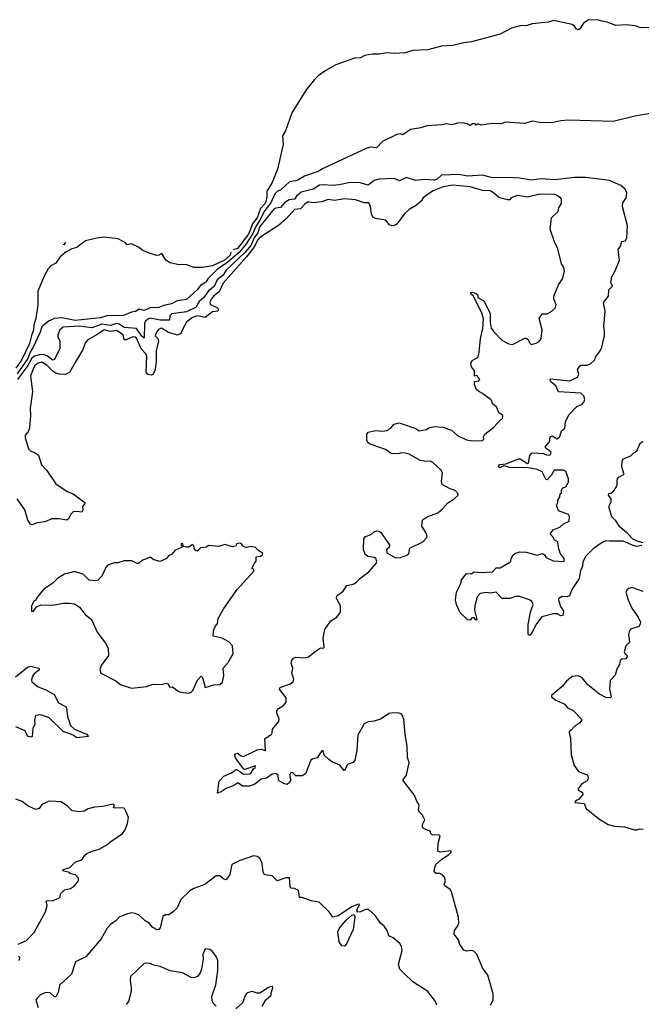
# Model space of a CAD drawing. Extents: x 1966327 to 2147849, y 395140 to 552178.
# Tile 262 of 316: x 2049606 to 2054601, y 541812 to 549728. Entities that reach past the tile are written whole.
import ezdxf

# ---------------------------------------------------------------- set-up
doc = ezdxf.new("R2010")
doc.units = 0

msp = doc.modelspace()

# ---------------------------------------------------------------- linework, layer by layer
at = {"layer": '0CON20XD'}
for points in [[(2054695, 549665.4), (2054595, 549662.2), (2054555, 549679.3), (2054475, 549685.9), (2054395, 549681.2), (2054327.8, 549707.8), (2054285, 549714.9), (2054245, 549728), (2054174.9, 549725.1), (2054135, 549701.1), (2054107, 549655), (2054095, 549647.7), (2054081.1, 549651.1), (2054065, 549677.1), (2054045, 549690.3), (2053895, 549721.6), (2053851.3, 549708.7), (2053723.5, 549693.5), (2053675, 549679), (2053635, 549680), (2053559.1, 549660.9), (2053467.4, 549612.6), (2053235, 549549.7), (2053175, 549542.1), (2053085, 549519.6), (2052995, 549515.1), (2052885, 549486.2), (2052765, 549479.5), (2052705, 549461.9), (2052615, 549456.9), (2052555, 549461), (2052495, 549451.7), (2052438.2, 549451.8), (2052379.5, 549440.5), (2052345, 549420.5), (2052295, 549417.8), (2052145, 549366.3), (2052065, 549320), (2052005, 549275.6), (2051973.4, 549246.6), (2051908.6, 549165), (2051791.4, 548978.6), (2051741.9, 548835), (2051716.7, 548793.3), (2051721.7, 548725), (2051677.3, 548525), (2051635, 548418.5), (2051591.6, 548348.4), (2051593, 548305), (2051584.3, 548265), (2051575, 548246.7), (2051539.9, 548210.1), (2051515, 548135.6), (2051478.4, 548091.6), (2051443.1, 548005), (2051355, 547887.9), (2051320.4, 547878.8)], [(2054795, 548994.6), (2054548.5, 548951.5), (2054375, 548910), (2054015, 548920), (2053955, 548916), (2053882.3, 548897.7), (2053785, 548901.2), (2053725, 548911.2), (2053665, 548892.5), (2053506.1, 548903.9), (2053475, 548890), (2053405, 548892.5), (2053315, 548880), (2053295, 548887.5), (2053282.5, 548887.5), (2053275, 548880), (2053265, 548890), (2053245, 548890), (2053225, 548877.5), (2053201.7, 548891.7), (2053165, 548898.8), (2053125, 548896.7), (2053075, 548884), (2053035, 548891.2), (2052997.7, 548882.3), (2052876.1, 548873.9), (2052829.3, 548859.3), (2052745, 548846.2), (2052685, 548803.3), (2052665, 548810), (2052635, 548803.8), (2052520.3, 548749.7), (2052471.7, 548698.3), (2052425, 548704.3), (2052395, 548694.4), (2052045, 548531.6), (2052005, 548507.2), (2051895, 548471.2), (2051835, 548434.6), (2051775, 548425.7), (2051705, 548359.6), (2051675, 548347.7), (2051655, 548328.2), (2051623.8, 548255), (2051574.8, 548195.2), (2051536.6, 548115), (2051502.8, 548065), (2051479.9, 548010.1), (2051426.5, 547925), (2051369.2, 547855), (2051268.6, 547771.4), (2051198.3, 547725), (2051117.9, 547645), (2051101.4, 547618.6), (2051059.7, 547590.3), (2051032.1, 547555), (2050945, 547479.5), (2050872, 547468), (2050825, 547443.8), (2050765, 547431), (2050724.5, 547414.5), (2050655, 547412), (2050605, 547390), (2050565, 547400.8), (2050537, 547383), (2050503.6, 547376.4), (2050440.4, 547349.6), (2050305, 547347.5), (2050255, 547331.6), (2050050.3, 547310.3), (2049945, 547331.2), (2049885, 547326.9), (2049843, 547307), (2049792.3, 547267.7), (2049782.4, 547257.6), (2049769, 547215), (2049714.6, 547095.4), (2049689.4, 547055), (2049670.5, 547005), (2049585, 546881)], [(2053724.6, 546245.4), (2053815, 546241.2), (2053845, 546227.5), (2053869.3, 546230.7), (2053877.5, 546245), (2053872.5, 546255), (2053834.2, 546284.2), (2053828.8, 546295), (2053862.9, 546335), (2053868, 546375), (2053885, 546382), (2053925, 546357.5), (2053945, 546376), (2053958.8, 546421.2), (2053987.2, 546442.8), (2053992.5, 546495), (2054019.3, 546550.7), (2054082.7, 546617.3), (2054122.5, 546635), (2054138.3, 546651.7), (2054146.7, 546675), (2054140, 546705), (2054115, 546725.6), (2053935.8, 546735), (2053913.2, 546785), (2053877.8, 546815), (2053866.7, 546835), (2053875, 546841.2), (2054025, 546823.8), (2054089.2, 546855), (2054097.5, 546875), (2054089.4, 546915), (2054100.5, 546939.5), (2054115, 546949.2), (2054165, 546950.8), (2054196.1, 546963.9), (2054226.1, 546993.9), (2054233.3, 547015), (2054270, 547065), (2054283.8, 547095), (2054306, 547185), (2054303.8, 547225), (2054298.8, 547265), (2054310, 547385), (2054295.8, 547455), (2054336.9, 547505), (2054338.8, 547555), (2054370, 547585), (2054356.4, 547616.4), (2054365, 547660), (2054391.4, 547708.6), (2054425.8, 547795), (2054415, 547880), (2054435, 547910), (2054442.5, 547945), (2054475, 547951.2), (2054483.6, 547973.6), (2054489.5, 548069.5), (2054450, 548225), (2054453.2, 548256.8), (2054480, 548295), (2054483.3, 548335), (2054470, 548365), (2054436.7, 548395), (2054344.3, 548434.3), (2054155, 548459.8), (2054065, 548458.5), (2053905, 548441.8), (2053795, 548448.5), (2053715, 548438.4), (2053625, 548453), (2053515, 548460), (2053405, 548455.6), (2053325, 548477.7), (2053205, 548471.3), (2053135, 548482.7), (2052995, 548477), (2052961.2, 548445), (2052935, 548436.9), (2052855, 548443), (2052785, 548435.8), (2052715, 548458.5), (2052657.6, 548432.4), (2052615, 548450.7), (2052494.8, 548445.2), (2052455.5, 548434.5), (2052405, 548398.5), (2052342.4, 548417.6), (2052259.8, 548420.2), (2052175, 548400), (2052115.8, 548394.2), (2052045, 548401), (2052015, 548396.7), (2051964.2, 548365), (2051867.9, 548342.1), (2051830.4, 548309.6), (2051814, 548286), (2051771.4, 548278.6), (2051735, 548255.9), (2051701.2, 548218.8), (2051665, 548213.4), (2051649.2, 548205), (2051534.9, 548065.1), (2051518.8, 548015), (2051490.2, 547975), (2051465.4, 547915), (2051414, 547855), (2051266.2, 547715), (2051240.1, 547675), (2051193, 547637), (2051168.1, 547581.9), (2051121.9, 547548.1), (2051085, 547495.2), (2051047.5, 547462.5), (2051033, 547435), (2051023.2, 547416.8), (2050945, 547380.2), (2050828.1, 547361.9), (2050813.1, 547346.9), (2050808.8, 547311.2), (2050735, 547311.6), (2050655, 547327.4), (2050635, 547321.3), (2050618, 547305), (2050608.5, 547285), (2050605, 547168.8), (2050585, 547186.1), (2050545, 547246), (2050445, 547253.4), (2050405, 547280), (2050385, 547286.2), (2050335, 547270.2), (2050265, 547281.2), (2050185, 547250.3), (2050085, 547263.6), (2049954.2, 547255), (2049928.5, 547235), (2049912.7, 547195), (2049912.9, 547175), (2049928.2, 547145), (2049927.8, 547085), (2049885, 546995.7), (2049875, 546990.4), (2049865.6, 546994.4), (2049825.8, 547025.8), (2049805, 547034.8), (2049775, 547036.5), (2049725, 547022.3), (2049704, 547006), (2049671.3, 546948.7), (2049587.1, 546835)], [(2053468.3, 546511.7), (2053485, 546520), (2053487.5, 546545), (2053457, 546567), (2053437.5, 546615), (2053405, 546640), (2053400, 546665), (2053390, 546675), (2053323.6, 546723.6), (2053295, 546737.5), (2053277.5, 546755), (2053260, 546795), (2053261.7, 546818.3), (2053295, 546823.3), (2053302.5, 546835), (2053285, 546862.5), (2053272.5, 546867.5), (2053261.7, 546861.7), (2053260, 546905), (2053235.8, 546935.8), (2053230, 546965), (2053242.7, 546987.3), (2053288.8, 547015), (2053298.8, 547055), (2053308.2, 547165), (2053326.8, 547245), (2053333.8, 547325), (2053316.7, 547376.7), (2053248.8, 547508.8), (2053230, 547525), (2053230, 547535), (2053245, 547537.5), (2053275, 547527.5), (2053287.5, 547515), (2053286.7, 547495), (2053329.6, 547469.6), (2053343.2, 547453.2), (2053386.5, 547365), (2053386.7, 547295), (2053395, 547247.5), (2053417.5, 547215), (2053480.5, 547150.5), (2053535, 547123.3), (2053565, 547116.7), (2053665, 547167.5), (2053675, 547167.5), (2053688.6, 547158.6), (2053705, 547127.5), (2053715, 547116.7), (2053755, 547126.7), (2053779.3, 547140.7), (2053795.9, 547164.1), (2053803.3, 547235), (2053780, 547325), (2053805, 547363.3), (2053845, 547363.8), (2053882.5, 547385), (2053910, 547415), (2053916.7, 547435), (2053896.7, 547485), (2053897.5, 547505), (2053936.7, 547595), (2053968.8, 547645), (2053982.5, 547705), (2053977.5, 547735), (2053960, 547765), (2053931.2, 547885), (2053902.7, 547942.7), (2053867.5, 548045), (2053880, 548135), (2053932.5, 548185), (2053937.5, 548215), (2053959.3, 548250.7), (2053959.3, 548279.3), (2053953, 548293), (2053918.3, 548318.3), (2053895, 548326.2), (2053775, 548322.5), (2053685, 548300), (2053605, 548313.8), (2053555, 548296.7), (2053545, 548280), (2053525, 548280), (2053455, 548299.2), (2053414, 548335), (2053385, 548352.9), (2053324.5, 548354.5), (2053225, 548384.6), (2053085, 548397.3), (2053008.8, 548385), (2052927.6, 548352.4), (2052891.1, 548328.9), (2052848.8, 548295), (2052831.9, 548268.1), (2052794.3, 548235.7), (2052735, 548202), (2052696.6, 548163.4), (2052635, 548084), (2052615, 548072.5), (2052595, 548071.2), (2052578.3, 548078.3), (2052546.9, 548116.9), (2052465, 548129.6), (2052445, 548140.5), (2052433, 548165), (2052425, 548226), (2052415, 548249.2), (2052405, 548255.6), (2052374.5, 548254.5), (2052305, 548280), (2052215, 548287.5), (2052135, 548274.4), (2052085, 548282.9), (2052035, 548264), (2051965, 548254.3), (2051925, 548264), (2051898, 548245), (2051862.9, 548207.1), (2051815, 548201.1), (2051750.5, 548129.5), (2051686.6, 548073.4), (2051535, 547976.3), (2051517.5, 547955), (2051493.7, 547905), (2051428.6, 547821.4), (2051240.2, 547609.8), (2051209.6, 547540.4), (2051165, 547506.7), (2051145, 547480.5), (2051134.6, 547455), (2051138.2, 547438.2), (2051195, 547410.9), (2051202.9, 547395), (2051198.5, 547385), (2051155, 547379.1), (2051095, 547334.8), (2051035, 547346), (2050995, 547334.8), (2050945.4, 547295), (2050912.8, 547237.2), (2050899.3, 547205), (2050875, 547192.1), (2050802.8, 547212.8), (2050745, 547247.7), (2050725, 547239.1), (2050704.7, 547215.3), (2050695.6, 547185), (2050715.7, 547165), (2050721.8, 547145), (2050701.6, 547065), (2050703.3, 546975), (2050692, 546905), (2050676, 546875), (2050665, 546870.8), (2050636.7, 546876.7), (2050621.3, 546895), (2050627.8, 547025), (2050617.3, 547045), (2050581.9, 547081.9), (2050545, 547167.8), (2050535, 547176.3), (2050515, 547177.9), (2050460.8, 547155), (2050445, 547154.1), (2050438.4, 547195), (2050385, 547230), (2050335, 547220.1), (2050285, 547234.4), (2050235, 547199), (2050152.5, 547155), (2050135, 547134), (2050110, 547070), (2050055, 546976.9), (2050005, 546891.4), (2049975, 546876.5), (2049922.6, 546877.4), (2049895, 546884.8), (2049871.3, 546901.3), (2049825, 546950), (2049785, 546973.4), (2049755, 546967.5), (2049724.7, 546945), (2049691.8, 546865), (2049710, 546735), (2049690, 546605), (2049693.3, 546545), (2049685.3, 546444.7), (2049675, 546416), (2049650.8, 546385), (2049649.2, 546365), (2049677, 546277), (2049695, 546258.8), (2049725, 546249.2), (2049757.9, 546227.9), (2049779.8, 546149.8), (2049825, 546102.5), (2049897.1, 545997.1), (2049986, 545935), (2050035.9, 545915.9), (2050090, 545875), (2050128.8, 545845), (2050130, 545835), (2050110, 545815), (2050113.3, 545785), (2050105, 545767.5), (2050065, 545774.2), (2050035, 545770), (2050016.4, 545753.6), (2049998.8, 545715), (2049985, 545703.3), (2049923.9, 545716.1), (2049865, 545713.8), (2049808.3, 545691.7), (2049745, 545684), (2049705, 545667.5), (2049692.2, 545672.2), (2049672, 545705), (2049648.3, 545788.3), (2049585, 545876)], [(2051301.6, 547858.5), (2051296.2, 547835), (2051251.2, 547795), (2051155, 547750.4), (2051075, 547734.4), (2051005, 547735.4), (2050948, 547758), (2050875, 547760), (2050815, 547772.2), (2050780.8, 547795), (2050747.3, 547847.3), (2050724.5, 547835), (2050705, 547832.4), (2050632.3, 547855), (2050587, 547877), (2050566, 547896), (2050505.2, 547925.2), (2050468, 547918), (2050455.6, 547935), (2050396.7, 547966.7), (2050285, 547980.5), (2050225, 547971), (2050135, 547949), (2050065, 547896.6), (2050025, 547886.5), (2049979.2, 547860.8), (2049929.9, 547820.1), (2049895, 547771.8), (2049855, 547749.2), (2049834.3, 547725.7), (2049802.8, 547667.2), (2049750.4, 547545), (2049752.1, 547435), (2049735, 547325.7), (2049719.5, 547275), (2049718, 547235), (2049699.8, 547190.2), (2049684.3, 547125), (2049619.8, 546990.2), (2049575, 546925.2)], [(2049954.1, 547923.7), (2049965, 547921.8), (2049975, 547934.2), (2049975.4, 547935.6)], [(2053390, 541805), (2053410, 541845), (2053410, 541895), (2053367, 542047), (2053325.7, 542105), (2053280, 542215), (2053255, 542238.8), (2053235, 542243.8), (2053199.3, 542239.3), (2053175, 542247.5), (2053141.7, 542291.7), (2053130.7, 542330.7), (2053097.5, 542375), (2053100, 542405), (2053127.4, 542442.6), (2053135.8, 542465), (2053131.5, 542511.5), (2053076.8, 542716.8), (2053065, 542736.2), (2053022.5, 542765), (2053017.5, 542775), (2053026.7, 542805), (2053020, 542835), (2053003.6, 542853.6), (2052983, 542863), (2052953.6, 542863.6), (2052936.4, 542876.4), (2052940.8, 542915), (2052950, 542935), (2052994.7, 542975.3), (2053052.9, 543015), (2053073.3, 543035), (2053072.5, 543045), (2052985, 543035.8), (2052965, 543043.3), (2052967.5, 543105), (2052983.3, 543165), (2052973.6, 543173.6), (2052923, 543173), (2052910, 543185), (2052903, 543203), (2052855, 543223.3), (2052843.9, 543233.9), (2052843.6, 543256.4), (2052862.5, 543295), (2052843, 543333), (2052815, 543360), (2052810, 543375), (2052816.7, 543415), (2052798.8, 543438.8), (2052776, 543495), (2052683.8, 543615), (2052713.3, 543655), (2052736, 543755), (2052720.8, 543795), (2052718.6, 543885), (2052704.4, 543985), (2052693.6, 544103.6), (2052677.5, 544145), (2052655, 544153.3), (2052605, 544156), (2052575, 544150), (2052505, 544103.8), (2052455, 544088.8), (2052405, 544083.3), (2052375, 544067.5), (2052322.9, 543975), (2052314, 543855), (2052299.2, 543775), (2052285, 543756.7), (2052246.4, 543743.6), (2052235, 543732.5), (2052215, 543690), (2052178.8, 543735), (2052118.8, 543758.8), (2052088.8, 543778.8), (2052052.5, 543815), (2052045, 543850), (2052035, 543850), (2051995, 543792.5), (2051955, 543782.5), (2051946.4, 543773.6), (2051902.5, 543665), (2051875, 543647.5), (2051835, 543647.5), (2051825, 543650), (2051796.7, 543676.7), (2051785, 543672.5), (2051773.8, 543655), (2051783.3, 543615), (2051773.3, 543595), (2051755, 543580), (2051735, 543583.8), (2051693.3, 543605), (2051686.2, 543615), (2051682.5, 543655), (2051665, 543667.5), (2051635, 543661.2), (2051590, 543630), (2051545, 543620.8), (2051495, 543581.2), (2051453.6, 543566.4), (2051397, 543567), (2051365, 543590), (2051355, 543590), (2051320.7, 543569.3), (2051265, 543547.5), (2051225, 543520), (2051195, 543510), (2051208.8, 543605), (2051245, 543645.8), (2051307.1, 543672.9), (2051345, 543699.2), (2051357, 543697), (2051405, 543662), (2051455, 543663.8), (2051465, 543673.3), (2051483.8, 543706.2), (2051496.7, 543715), (2051499.3, 543729.3), (2051415, 543700), (2051405, 543704), (2051345, 543784.5), (2051334.8, 543805), (2051335.8, 543824.2), (2051355, 543831.2), (2051385, 543808.8), (2051405, 543803.8), (2051515, 543856.6), (2051552.5, 543862.5), (2051580, 543850), (2051576.5, 543945), (2051629.2, 543985), (2051635.8, 543995), (2051638, 544025), (2051687.5, 544085), (2051691.2, 544105), (2051672.5, 544155), (2051672, 544175), (2051685, 544190), (2051726.7, 544215), (2051748.3, 544241.7), (2051746.2, 544275), (2051693.8, 544346.2), (2051696.7, 544355), (2051713.3, 544365), (2051775, 544385.6), (2051804.2, 544405), (2051807.5, 544425), (2051793.1, 544475), (2051799.4, 544515), (2051788.5, 544555), (2051792.5, 544575), (2051806, 544594), (2051825, 544602.5), (2051893, 544597), (2051927.5, 544605), (2051968.7, 544641.3), (2052015, 544671.2), (2052025, 544676.7), (2052046.7, 544675), (2052053.3, 544686.7), (2052044.2, 544755), (2052057.1, 544825), (2052105, 544895.8), (2052154, 544925), (2052184.2, 544965.8), (2052184.1, 545015.9), (2052150.8, 545075), (2052154.3, 545095.7), (2052205.5, 545134.5), (2052235, 545178), (2052285, 545190), (2052311.2, 545205), (2052335, 545232), (2052412.1, 545287.9), (2052471.2, 545355), (2052476.2, 545375), (2052466.4, 545396.4), (2052454, 545404), (2052405, 545411.9), (2052385.4, 545425.4), (2052367.3, 545465), (2052370, 545555), (2052385, 545572), (2052431.2, 545588.8), (2052455, 545610.8), (2052475, 545619.5), (2052495, 545615.5), (2052506.9, 545605), (2052576.9, 545505), (2052575.6, 545484.4), (2052552, 545465), (2052555, 545442), (2052625, 545402), (2052665, 545404.2), (2052725, 545426), (2052733.3, 545436.7), (2052740.5, 545479.5), (2052845, 545531.4), (2052876.2, 545565), (2052878.8, 545575), (2052870, 545605), (2052838, 545655), (2052843.9, 545703.9), (2052852, 545715), (2052885, 545734.3), (2052965, 545764), (2053003.8, 545795), (2053045, 545843.3), (2053095, 545872.5), (2053130, 545905), (2053123, 545923), (2053100, 545945), (2053065, 545956.2), (2053001.7, 545991.7), (2052996.2, 546015), (2053003.9, 546083.9), (2052989.3, 546109.3), (2052925, 546167.5), (2052905, 546177.5), (2052876.4, 546176.4), (2052823.1, 546183.1), (2052735, 546233.8), (2052702.7, 546242.7), (2052675, 546245.8), (2052643.6, 546236.4), (2052591.1, 546241.1), (2052545, 546271.5), (2052422.5, 546315), (2052405, 546326.7), (2052394.4, 546344.4), (2052394.2, 546395), (2052405, 546411.2), (2052463.9, 546423.9), (2052525, 546420.8), (2052556.4, 546426.4), (2052585, 546440), (2052616, 546475), (2052655, 546486.5), (2052790, 546440), (2052815, 546422.5), (2052875, 546432.5), (2052893.6, 546446.4), (2052935, 546456.2), (2053005, 546453.3), (2053075, 546427.5), (2053125, 546385.7), (2053195, 546349.2), (2053245, 546342), (2053325, 546344.2), (2053336.2, 546355), (2053333.3, 546375), (2053342.5, 546395), (2053415, 546452.5), (2053468.3, 546511.7)], [(2054613.6, 546336.4), (2054585.9, 546314.1), (2054563, 546257), (2054537, 546243), (2054515, 546217.5), (2054453.3, 546195), (2054444, 546175), (2054441.4, 546135), (2054461.2, 546075), (2054453.3, 546065), (2054413.3, 546045), (2054403.6, 546026.4), (2054403.3, 545985), (2054397.7, 545972.3), (2054369.3, 545930.7), (2054355, 545917.5), (2054337.5, 545915), (2054334.2, 545905.8), (2054356.7, 545875), (2054355, 545850), (2054336, 545814), (2054360.8, 545735), (2054391.2, 545705), (2054419.1, 545659.1), (2054485, 545604), (2054527.8, 545557.8), (2054565, 545538.5), (2054613.8, 545525)], [(2054605, 545501.4), (2054565, 545492.5), (2054535, 545499.6), (2054456.1, 545536.1), (2054345, 545535.5), (2054315, 545536.9), (2054285.5, 545524.5), (2054215, 545474.2), (2054155, 545414.2), (2054131.1, 545368.9), (2054128.2, 545335), (2054111.8, 545298.2), (2054100.6, 545235), (2054042.9, 545147.1), (2054025, 545096.2), (2054005, 545086.9), (2053965, 545091.1), (2053938, 545075), (2053934.2, 545065), (2053950.6, 545010.6), (2053975, 544972.5), (2053971.4, 544938.6), (2053955, 544935.8), (2053925, 544950.6), (2053895, 544951.5), (2053801.9, 544928.1), (2053759.2, 544870.8), (2053725, 544803.3), (2053705, 544777.5), (2053695, 544782.5), (2053692.3, 544792.3), (2053691.8, 544865), (2053709.4, 544965), (2053731.4, 545025), (2053721.3, 545051.3), (2053703.6, 545063.6), (2053625, 545091.8), (2053589.1, 545090.9), (2053544.5, 545075.5), (2053484, 545075), (2053435.8, 545125.8), (2053385, 545117.5), (2053353, 545123), (2053305, 545114.3), (2053282.7, 545087.3), (2053261.9, 545015), (2053261.1, 544981.1), (2053280, 544905), (2053275, 544900), (2053258.3, 544918.3), (2053245, 544920), (2053235, 544917.5), (2053225, 544900), (2053205, 544903.8), (2053141.4, 544965), (2053115.6, 545025.6), (2053108, 545062), (2053116, 545125), (2053151.2, 545195), (2053156.1, 545223.9), (2053195, 545276), (2053235, 545273.3), (2053255, 545290), (2053315, 545284), (2053405, 545288.8), (2053435, 545321.2), (2053467.7, 545322.3), (2053544.1, 545365.9), (2053553.3, 545375), (2053554, 545395), (2053572, 545425), (2053585, 545435.8), (2053625, 545448.6), (2053675, 545446.9), (2053765, 545423.8), (2053805.7, 545435.7), (2053823.3, 545425), (2053837.5, 545405), (2053893.9, 545376.1), (2053975, 545372.5), (2053980, 545375), (2053980, 545395), (2053948.3, 545438.3), (2053934.1, 545484.1), (2053930.7, 545530.7), (2053903, 545543), (2053890.9, 545570.9), (2053868.8, 545595), (2053893.9, 545626.1), (2053945, 545648.8), (2053976.4, 545673.6), (2054020, 545695), (2054022.5, 545735), (2054015, 545750), (2053935, 545780), (2053920, 545825), (2053930, 545845), (2053930, 545865), (2053947, 545893), (2053950, 545915), (2053960, 545925), (2053960, 545945), (2053970, 545965), (2053995, 545972.5), (2054015, 546010), (2054015.7, 546035.7), (2053993.3, 546095), (2053975, 546106), (2053900, 546105), (2053877.3, 546062.7), (2053845, 546027.5), (2053833.3, 546035), (2053805, 546094.2), (2053765, 546111.5), (2053695, 546124.4), (2053545, 546126.7), (2053495, 546141.2), (2053465, 546126.2), (2053450, 546135), (2053465, 546152), (2053515, 546158.1), (2053615, 546197.5), (2053627, 546197), (2053685, 546160), (2053695, 546163.3), (2053705.7, 546225), (2053724.6, 546245.4)], [(2050965, 544313.3), (2050985, 544322), (2050995.8, 544335), (2051035, 544418.8), (2051065, 544450), (2051075, 544440), (2051095, 544360), (2051165, 544380), (2051215, 544384.2), (2051235, 544402.5), (2051246.2, 544455), (2051241.2, 544515), (2051280.5, 544559.5), (2051313.3, 544615), (2051320, 544635), (2051316.7, 544695), (2051287.5, 544725), (2051232.5, 544755), (2051160.7, 544770.7), (2051163.8, 544815), (2051174.7, 544845.3), (2051195.6, 544874.4), (2051200.7, 544915), (2051245, 544994.3), (2051353.8, 545146.2), (2051486.7, 545295), (2051488.3, 545308.3), (2051470, 545315), (2051491.7, 545358.3), (2051506.7, 545375), (2051505, 545410), (2051540, 545415), (2051556.7, 545425), (2051560, 545435), (2051555, 545442.5), (2051527, 545457), (2051500, 545485), (2051465, 545492.5), (2051425, 545483.8), (2051405, 545493.3), (2051385, 545516.7), (2051365, 545518.8), (2051350, 545515), (2051340, 545495), (2051315, 545491.2), (2051255, 545508), (2051205, 545492.5), (2051125, 545499.4), (2051105, 545488), (2051058.3, 545481.7), (2051035, 545457.5), (2051025, 545456.7), (2051009.3, 545469.3), (2051005, 545497.5), (2050995, 545507.5), (2050965, 545487.5), (2050945, 545487.5), (2050921.7, 545491.7), (2050917.5, 545515), (2050905, 545517.5), (2050900, 545505), (2050910, 545495), (2050910, 545485), (2050856.4, 545463.6), (2050829.3, 545430.7), (2050802, 545418), (2050785, 545396.7), (2050735, 545373.3), (2050685, 545386.7), (2050655, 545407.5), (2050595, 545383.8), (2050555, 545353.8), (2050508, 545378), (2050445, 545376.7), (2050395, 545360), (2050365, 545360.8), (2050315, 545341.2), (2050296.7, 545325), (2050266.7, 545255), (2050235, 545221.2), (2050215, 545216.7), (2050165, 545221.2), (2050115, 545271.2), (2050055, 545288.8), (2050038.3, 545288.3), (2049965, 545270), (2049910, 545235), (2049871.7, 545198.3), (2049800.5, 545149.5), (2049747.5, 545085), (2049735, 545060), (2049722.5, 545055), (2049700, 545015), (2049701.7, 544971.7), (2049715, 544970), (2049741.7, 545008.3), (2049775, 545022.5), (2049871.7, 545021.7), (2049954.1, 545035.9), (2050005, 545037.5), (2050045, 545031.2), (2050085.7, 545005.7), (2050131.2, 544945), (2050183.8, 544905), (2050228, 544805), (2050296.2, 544715), (2050316.2, 544675), (2050320, 544615), (2050260, 544535), (2050250, 544505), (2050257.5, 544475), (2050373.3, 544415), (2050415, 544382), (2050505, 544353.8), (2050625, 544366.2), (2050675, 544385.6), (2050745, 544384), (2050785, 544393.3), (2050795, 544387.5), (2050811.2, 544361.2), (2050835, 544363.3), (2050879.3, 544329.3), (2050897.5, 544322.5), (2050965, 544313.3)], [(2054615, 545130), (2054525, 545163.3), (2054500, 545155), (2054487.5, 545145), (2054477.5, 545125), (2054496.2, 545065), (2054525.9, 544995.9), (2054576.2, 544925), (2054593.3, 544885), (2054593, 544867), (2054580.7, 544849.3), (2054515, 544826.7), (2054502.3, 544807.7), (2054496.7, 544785), (2054506.1, 544723.9), (2054477.1, 544695), (2054464.2, 544645), (2054470.7, 544630.7), (2054485, 544620), (2054486.7, 544605), (2054475, 544590), (2054445, 544587.5), (2054430, 544575), (2054426.7, 544545), (2054407.5, 544515), (2054390.7, 544459.3), (2054350, 544415), (2054346.1, 544346.1), (2054358, 544285), (2054350, 544275), (2054315, 544278.6), (2054264.5, 544304.5), (2054170.5, 544380.5), (2054125, 544436.7), (2054093.9, 544453.9), (2054045, 544447.5), (2054000.5, 544409.5), (2053965, 544367.5), (2053880, 544295), (2053880, 544285), (2053915, 544257.5), (2053986.1, 544226.1), (2054007.5, 544195), (2054053.9, 544173.9), (2054120, 544105), (2054123.3, 544095), (2054105, 544072), (2054065, 544046), (2054035, 544012.5), (2054020, 544005), (2054020, 543995), (2054032.9, 543955), (2054037.6, 543817.6), (2054060.9, 543730.9), (2054095, 543683.3), (2054165, 543656.7), (2054170, 543645), (2054172.5, 543625), (2054165, 543607.5), (2054123.3, 543585), (2054092.5, 543545), (2054092.5, 543535), (2054127.5, 543515), (2054130.5, 543499.5), (2054099.7, 543460.3), (2054071.2, 543445), (2054067.5, 543435), (2054142.5, 543425), (2054158, 543385), (2054256.2, 543305), (2054335, 543258), (2054385, 543243.3), (2054465, 543240), (2054545, 543213.8), (2054566.4, 543213.6), (2054587, 543223), (2054615, 543218.8)], [(2049571.2, 544445), (2049667.4, 544522.6), (2049695, 544529.2), (2049760, 544515), (2049762.5, 544505), (2049756.9, 544495), (2049722.5, 544467.5), (2049706.5, 544445), (2049701.3, 544421.3), (2049704.6, 544404.6), (2049755, 544364), (2049815, 544340), (2049882.1, 544302.1), (2049918.8, 544235), (2049973.3, 544205), (2049981.2, 544195), (2049990, 544125), (2050014.5, 544054.5), (2050045, 544024), (2050142.5, 543985), (2050160, 543965), (2050065, 543953.8), (2050036, 543976), (2049955.5, 544005.5), (2049843.3, 544115), (2049775, 544139.5), (2049734, 544135), (2049723.8, 544095), (2049726.2, 544065), (2049711.9, 544028.1), (2049705.8, 543965), (2049695, 543960.8), (2049668.8, 543968.8), (2049650.5, 544010.5), (2049575, 544043.8)], [(2049594.1, 542295.9), (2049660, 542325), (2049721.7, 542388.3), (2049814, 542555), (2049826, 542605), (2049817.5, 542645), (2049875, 542646.7), (2049920, 542665), (2049930, 542675), (2049935, 542700), (2049965, 542732.5), (2050015, 542742.5), (2050047.5, 542765), (2050077.5, 542805), (2050077, 542827), (2050055, 542852.5), (2050015, 542860), (2050005, 542872.5), (2049950, 542885), (2049957.5, 542895), (2050009.4, 542910.6), (2050055, 542956.7), (2050105, 542974), (2050128.3, 543011.7), (2050145, 543023.3), (2050179.5, 543040.5), (2050245, 543058), (2050305.8, 543094.2), (2050345, 543126), (2050431.2, 543185), (2050453.3, 543215), (2050471.2, 543265), (2050480, 543315), (2050460, 543365), (2050446.7, 543385), (2050435, 543391.2), (2050368.3, 543388.3), (2050360, 543395), (2050367.5, 543415), (2050355, 543421.2), (2050275, 543402.5), (2050206.1, 543396.1), (2050155, 543383.1), (2050125, 543364.3), (2050089.5, 543359.5), (2050028.6, 543368.6), (2049990, 543405), (2049938.8, 543438.8), (2049855, 543443.8), (2049835, 543442.5), (2049785, 543418.8), (2049761.2, 543385), (2049735, 543378.5), (2049673.9, 543403.9), (2049625, 543442.5), (2049575, 543460)], [(2052956.7, 541805), (2052946.2, 541835), (2052886, 541915), (2052765, 541992.5), (2052698.1, 542058.1), (2052661.4, 542095), (2052650, 542135), (2052678.8, 542245), (2052675, 542277.5), (2052659.5, 542299.5), (2052606.2, 542345), (2052573, 542363), (2052558, 542405), (2052535, 542440), (2052504.1, 542464.1), (2052465, 542522.5), (2052407.5, 542575), (2052385, 542574), (2052345, 542555.8), (2052323.9, 542553.9), (2052316.2, 542565), (2052318, 542575), (2052336.7, 542615), (2052325, 542617.5), (2052275, 542594.4), (2052165, 542522.2), (2052122.4, 542512.4), (2052093.8, 542555), (2052012.7, 542632.7), (2051947.5, 542645), (2051875, 542670), (2051855, 542670), (2051846, 542726), (2051815, 542742), (2051786.2, 542746.2), (2051778.3, 542758.3), (2051775, 542830), (2051745, 542828.8), (2051675, 542803.3), (2051633.6, 542843.6), (2051575, 542853.8), (2051562.9, 542875), (2051554.2, 542945), (2051535, 542987.5), (2051515, 543001.2), (2051485, 543006), (2051368.8, 542965), (2051310, 542935), (2051294, 542856), (2051265, 542812.5), (2051245, 542819.2), (2051215, 542844), (2051185, 542844), (2051094.6, 542775.4), (2051005, 542744), (2050972.5, 542725), (2050901.2, 542655), (2050871.7, 542588.3), (2050842.9, 542557.1), (2050805, 542531.2), (2050775, 542530), (2050755, 542517.5), (2050735, 542426.7), (2050725, 542413.1), (2050711.7, 542411.7), (2050675, 542429.2), (2050645.5, 542465.5), (2050615, 542484.2), (2050565, 542529.2), (2050535, 542542), (2050505, 542546), (2050462.7, 542537.3), (2050406.4, 542513.6), (2050380, 542485), (2050335, 542454.2), (2050308.6, 542425), (2050260.4, 542339.6), (2050137, 542193), (2050055, 542152.5), (2050021.2, 542055), (2049924.4, 541965.6), (2049917.1, 541915), (2049895, 541873.3), (2049885, 541873.3), (2049850, 541905), (2049815, 541906.7), (2049771.7, 541888.3), (2049745, 541862.5), (2049736.7, 541845), (2049753.8, 541785)], [(2052215, 542279.2), (2052195, 542282.1), (2052172.5, 542315), (2052162.5, 542395), (2052176.9, 542425), (2052225.5, 542485), (2052275, 542528), (2052293.3, 542533.3), (2052300, 542515), (2052285.5, 542414.5), (2052231.3, 542298.7), (2052215, 542279.2)], [(2051185, 541796.2), (2051160.8, 541820.8), (2051151.9, 541841.9), (2051150.5, 541875), (2051182.2, 541967.8), (2051197.9, 542085), (2051197.1, 542165), (2051185, 542196.2), (2051155, 542236.2), (2051135, 542252.5), (2051095, 542257.5), (2051077.5, 542215), (2051081.2, 542175), (2051067.1, 542095), (2051057.1, 542065), (2051035, 542036), (2051005, 542024.4), (2050985, 542028.1), (2050913.9, 542063.9), (2050815, 542080.9), (2050735, 542116.9), (2050685, 542125.6), (2050645, 542141.4), (2050605, 542139.2), (2050496, 542035), (2050492.5, 542005), (2050502.5, 541945), (2050500.6, 541915), (2050480, 541835), (2050460.8, 541809.2)], [(2049602.5, 542165), (2049607, 542187), (2049595, 542200)], [(2051555, 541796.2), (2051585, 541848.8), (2051625.9, 541884.1), (2051625.8, 541905), (2051640, 541945), (2051638, 541958), (2051605, 541947.8), (2051535, 541902.2), (2051515, 541901.9), (2051475, 541913.8), (2051435, 541903.3), (2051420.9, 541889.1), (2051395, 541823.8), (2051343.8, 541775)]]:
    msp.add_lwpolyline(points, dxfattribs=at)

doc.saveas('drawing.dxf')
